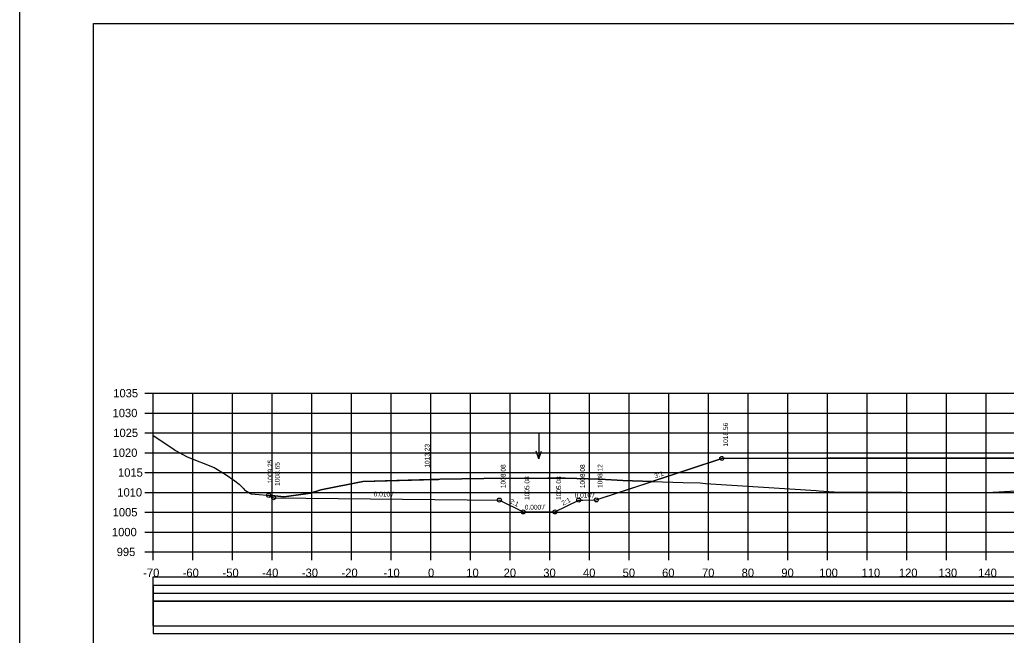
# Model space of a CAD drawing. Extents: x 1370565 to 1374448, y 301010 to 304637.
# Drawn here: x 1373947.9 to 1374196.6, y 301573 to 301728.1 of the extents above; entities that cross this region are included whole.
import ezdxf

# ---------------------------------------------------------------- set-up
doc = ezdxf.new("R2010")
doc.units = 0
for name, color, linetype in [('Default', 7, 'Continuous'), ('R_Axis', 7, 'Continuous'), ('R_Axis Annot', 7, 'Continuous'), ('R_Border', 7, 'Continuous'), ('R_Contours', 7, 'Continuous'), ('R_Drive', 7, 'Continuous'), ('R_Exist Surface', 7, 'Continuous'), ('R_Fin Surface', 7, 'Continuous'), ('R_Grid', 7, 'Continuous'), ('R_No Plot', 7, 'Continuous'), ('R_Water Annot', 7, 'Continuous'), ('R_Xsect Elev', 7, 'Continuous'), ('R_Xsect Slope', 7, 'Continuous')]:
    doc.layers.add(name, color=color, linetype=linetype)

msp = doc.modelspace()

# ---------------------------------------------------------------- linework, layer by layer
at = {"layer": 'Default'}
for points in [[(1373981.44, 301583.58), (1374421.61, 301583.58), (1374421.61, 301587.57), (1373981.44, 301587.57)], [(1373981.44, 301575.36), (1374421.61, 301575.36), (1374421.61, 301583.5), (1373981.44, 301583.5)]]:
    msp.add_lwpolyline(points, close=True, dxfattribs=at)
at = {"layer": 'R_Axis'}
for p, q in [((1373979.42, 301633.96), (1373981.52, 301633.96)), ((1373981.52, 301593.96), (1373981.52, 301633.96)), ((1373979.42, 301628.96), (1373981.52, 301628.96)), ((1373979.42, 301623.96), (1373981.52, 301623.96)), ((1373979.42, 301618.96), (1373981.52, 301618.96)), ((1373979.42, 301613.96), (1373981.52, 301613.96)), ((1373979.42, 301608.96), (1373981.52, 301608.96)), ((1373979.42, 301603.96), (1373981.52, 301603.96)), ((1373979.42, 301598.96), (1373981.52, 301598.96)), ((1373979.42, 301593.96), (1373981.52, 301593.96)), ((1373981.52, 301593.96), (1374421.52, 301593.96)), ((1373981.52, 301591.86), (1373981.52, 301593.96)), ((1373991.52, 301591.86), (1373991.52, 301593.96)), ((1374001.52, 301591.86), (1374001.52, 301593.96)), ((1374011.52, 301591.86), (1374011.52, 301593.96)), ((1374021.52, 301591.86), (1374021.52, 301593.96)), ((1374031.52, 301591.86), (1374031.52, 301593.96)), ((1374041.52, 301591.86), (1374041.52, 301593.96)), ((1374051.52, 301591.86), (1374051.52, 301593.96)), ((1374061.52, 301591.86), (1374061.52, 301593.96)), ((1374071.52, 301591.86), (1374071.52, 301593.96)), ((1374081.52, 301591.86), (1374081.52, 301593.96)), ((1374091.52, 301591.86), (1374091.52, 301593.96)), ((1374101.52, 301591.86), (1374101.52, 301593.96)), ((1374111.52, 301591.86), (1374111.52, 301593.96)), ((1374121.52, 301591.86), (1374121.52, 301593.96)), ((1374131.52, 301591.86), (1374131.52, 301593.96)), ((1374141.52, 301591.86), (1374141.52, 301593.96)), ((1374151.52, 301591.86), (1374151.52, 301593.96)), ((1374161.52, 301591.86), (1374161.52, 301593.96)), ((1374171.52, 301591.86), (1374171.52, 301593.96)), ((1374181.52, 301591.86), (1374181.52, 301593.96)), ((1374191.52, 301591.86), (1374191.52, 301593.96))]:
    msp.add_line(p, q, dxfattribs=at)
at = {"layer": 'R_Border'}
for p, q in [((1373966.52, 301727.15), (1374440.79, 301727.15)), ((1373966.52, 301418.96), (1373966.52, 301727.15)), ((1374195.3, 301726.76), (1374195.3, 301726.76)), ((1374195.3, 301726.76), (1374195.3, 301726.76))]:
    msp.add_line(p, q, dxfattribs=at)
at = {"layer": 'R_Contours'}
msp.add_line((1374107.33, 301611.72), (1374099.93, 301611.98), dxfattribs=at)
for points in [[(1374357.82, 301617.75), (1374352.3, 301617.75), (1374323.59, 301617.72), (1374316.64, 301617.71), (1374313.43, 301617.71), (1374312.94, 301617.71), (1374308.35, 301617.7), (1374305.89, 301617.7), (1374302.51, 301617.7), (1374267.71, 301617.66), (1374265.43, 301617.66), (1374255.43, 301617.65), (1374255.15, 301617.65), (1374242.59, 301617.64), (1374226.41, 301617.62), (1374217.08, 301617.61), (1374209.87, 301617.61), (1374187.8, 301617.58), (1374183.39, 301617.58), (1374156.91, 301617.55), (1374154.16, 301617.55), (1374151.29, 301617.55), (1374124.9, 301617.52), (1374107.34, 301611.73)], [(1374099.93, 301611.98), (1374094.11, 301612.27), (1374085.4, 301612.52), (1374084.01, 301612.56), (1374081.04, 301612.56), (1374064.94, 301612.45), (1374053.84, 301612.25), (1374053.48, 301612.24), (1374052.82, 301612.22), (1374051.52, 301612.18), (1374034.4, 301611.67), (1374023.84, 301609.6), (1374021.19, 301608.76), (1374015.73, 301608.03), (1374014.5, 301607.87), (1374012.19, 301608.07), (1374010.67, 301608.21)], [(1374010.67, 301608.21), (1374011.89, 301607.6), (1374068.83, 301607.03), (1374074.83, 301604.03), (1374082.83, 301604.03), (1374088.83, 301607.03), (1374089.83, 301607.04), (1374093.25, 301607.08), (1374107.33, 301611.72)], [(1374107.34, 301611.73), (1374107.34, 301611.72)], [(1374107.34, 301611.72), (1374115.16, 301611.48), (1374119.42, 301611.34), (1374120.77, 301611.23), (1374148.71, 301609.46), (1374149.46, 301609.38), (1374150.59, 301609.25), (1374153.21, 301609.13), (1374170.37, 301609.05), (1374191.74, 301608.89), (1374223.01, 301610.7)]]:
    msp.add_lwpolyline(points, dxfattribs=at)
at = {"layer": 'R_Drive'}
for points in [[(1373981.52, 301581.52), (1374421.73, 301581.52), (1374421.73, 301585.51), (1373981.52, 301585.51)], [(1373981.52, 301573.38), (1374421.73, 301573.38), (1374421.73, 301581.52), (1373981.52, 301581.52)]]:
    msp.add_lwpolyline(points, close=True, dxfattribs=at)
at = {"layer": 'R_Exist Surface'}
msp.add_lwpolyline([(1373981.52, 301623.33), (1373986.52, 301620.01), (1373987.17, 301619.55), (1373990.1, 301617.88), (1373996.9, 301615.23), (1373999.69, 301613.59), (1374002.17, 301611.9), (1374003.24, 301611.04), (1374004.39, 301609.83), (1374004.61, 301609.57), (1374004.8, 301609.47), (1374006.08, 301608.65), (1374006.29, 301608.63), (1374012.19, 301608.07), (1374014.5, 301607.87), (1374015.73, 301608.03), (1374021.19, 301608.76), (1374023.84, 301609.6), (1374034.4, 301611.67), (1374052.82, 301612.22), (1374053.48, 301612.24), (1374053.84, 301612.25), (1374064.94, 301612.45), (1374081.04, 301612.56), (1374084.01, 301612.56), (1374085.4, 301612.52), (1374094.11, 301612.27), (1374099.93, 301611.98), (1374107.34, 301611.72), (1374115.16, 301611.48), (1374119.42, 301611.34), (1374120.77, 301611.23), (1374148.71, 301609.46), (1374149.46, 301609.38), (1374150.59, 301609.25), (1374153.21, 301609.13), (1374170.37, 301609.05), (1374191.74, 301608.89), (1374223.01, 301610.7)], dxfattribs=at)
at = {"layer": 'R_Fin Surface'}
msp.add_lwpolyline([(1374010.67, 301608.21), (1374011.89, 301607.6), (1374068.83, 301607.03), (1374074.83, 301604.03), (1374082.83, 301604.03), (1374088.83, 301607.03), (1374089.83, 301607.04), (1374093.25, 301607.08), (1374124.9, 301617.52), (1374151.29, 301617.55), (1374154.16, 301617.55), (1374156.91, 301617.55), (1374183.39, 301617.58), (1374187.8, 301617.58), (1374209.87, 301617.61)], dxfattribs=at)
at = {"layer": 'R_Grid'}
for p, q in [((1373981.52, 301633.96), (1374421.52, 301633.96)), ((1373981.52, 301593.96), (1373981.52, 301633.96)), ((1373991.52, 301593.96), (1373991.52, 301633.96)), ((1374001.52, 301593.96), (1374001.52, 301633.96)), ((1374011.52, 301593.96), (1374011.52, 301633.96)), ((1374021.52, 301593.96), (1374021.52, 301633.96)), ((1374031.52, 301593.96), (1374031.52, 301633.96)), ((1374041.52, 301593.96), (1374041.52, 301633.96)), ((1374051.52, 301593.96), (1374051.52, 301633.96)), ((1374061.52, 301593.96), (1374061.52, 301633.96)), ((1374071.52, 301593.96), (1374071.52, 301633.96)), ((1374081.52, 301593.96), (1374081.52, 301633.96)), ((1374091.52, 301593.96), (1374091.52, 301633.96)), ((1374101.52, 301593.96), (1374101.52, 301633.96)), ((1374111.52, 301593.96), (1374111.52, 301633.96)), ((1374121.52, 301593.96), (1374121.52, 301633.96)), ((1374131.52, 301593.96), (1374131.52, 301633.96)), ((1374141.52, 301593.96), (1374141.52, 301633.96)), ((1374151.52, 301593.96), (1374151.52, 301633.96)), ((1374161.52, 301593.96), (1374161.52, 301633.96)), ((1374171.52, 301593.96), (1374171.52, 301633.96)), ((1374181.52, 301593.96), (1374181.52, 301633.96)), ((1374191.52, 301593.96), (1374191.52, 301633.96)), ((1373981.52, 301628.96), (1374421.52, 301628.96)), ((1373981.52, 301623.96), (1374421.52, 301623.96)), ((1373981.52, 301618.96), (1374421.52, 301618.96)), ((1373981.52, 301613.96), (1374421.52, 301613.96)), ((1373981.52, 301608.96), (1374421.52, 301608.96)), ((1373981.52, 301603.96), (1374421.52, 301603.96)), ((1373981.52, 301598.96), (1374421.52, 301598.96)), ((1373981.52, 301593.96), (1374421.52, 301593.96))]:
    msp.add_line(p, q, dxfattribs=at)
at = {"layer": 'R_No Plot'}
for points in [[(1373947.91, 301732.99), (1374447.92, 301732.99), (1374447.92, 301412.98), (1373947.91, 301412.98)], [(1374317.4, 301727.15), (1374346.83, 301727.15), (1374346.83, 301712.33), (1374371, 301712.33), (1374405.8, 301712.33), (1374405.98, 301670.09), (1374440.79, 301670.09), (1374440.79, 301418.96), (1373966.52, 301418.96), (1373966.52, 301727.15)]]:
    msp.add_lwpolyline(points, close=True, dxfattribs=at)
for centre in [(1374124.9, 301617.52), (1374010.67, 301608.21), (1374011.89, 301607.6), (1374068.83, 301607.03), (1374088.83, 301607.03), (1374093.25, 301607.08), (1374074.83, 301604.03), (1374082.83, 301604.03)]:
    msp.add_circle(centre, 0.5, dxfattribs=at)
at = {"layer": 'R_Water Annot'}
for p, q in [((1374078.77, 301623.69), (1374078.77, 301617.41)), ((1374078.77, 301617.41), (1374078.07, 301619.33)), ((1374078.77, 301617.41), (1374079.47, 301619.33))]:
    msp.add_line(p, q, dxfattribs=at)
at = {"layer": 'R_Xsect Elev'}
msp.add_line((1374051.52, 301612.18), (1374051.52, 301622.18), dxfattribs=at)

# ---------------------------------------------------------------- texts
at = {"layer": 'R_Axis Annot'}
for s, p in [('1035', (1373971.5, 301632.91)), ('1030', (1373971.32, 301627.91)), ('1025', (1373971.5, 301622.91)), ('1020', (1373971.32, 301617.91)), ('1015', (1373972.69, 301612.91)), ('1010', (1373972.51, 301607.91)), ('1005', (1373971.34, 301602.91)), ('1000', (1373971.16, 301597.91)), ('995', (1373972.36, 301592.91)), ('-70', (1373979.04, 301587.66)), ('-60', (1373988.99, 301587.66)), ('-50', (1373999.04, 301587.66)), ('-40', (1374009.04, 301587.66)), ('-30', (1374019.04, 301587.66)), ('-20', (1374029.04, 301587.66)), ('-10', (1374039.63, 301587.66)), ('0', (1374050.84, 301587.66)), ('10', (1374060.49, 301587.66)), ('20', (1374069.9, 301587.66)), ('30', (1374079.9, 301587.66)), ('40', (1374089.9, 301587.66)), ('50', (1374099.9, 301587.66)), ('60', (1374109.85, 301587.66)), ('70', (1374119.9, 301587.66)), ('80', (1374129.9, 301587.66)), ('90', (1374139.9, 301587.66)), ('100', (1374149.47, 301587.66)), ('110', (1374160.14, 301587.66)), ('120', (1374169.55, 301587.66)), ('130', (1374179.55, 301587.66)), ('140', (1374189.55, 301587.66))]:
    msp.add_text(s, height=2.1, dxfattribs=at).set_placement(p)
at = {"layer": 'R_Xsect Elev'}
for s, p in [('1018.56', (1374126.45, 301620.52)), ('1013.23', (1374051.22, 301615.18)), ('1009.25', (1374011.63, 301611.21)), ('1008.65', (1374013.44, 301610.6)), ('1008.08', (1374070.38, 301610.03)), ('1008.08', (1374090.38, 301610.03)), ('1008.12', (1374094.8, 301610.08)), ('1005.08', (1374076.38, 301607.03)), ('1005.08', (1374084.38, 301607.03))]:
    msp.add_text(s, height=1.2, rotation=90, dxfattribs=at).set_placement(p)
at = {"layer": 'R_Xsect Slope'}
for s, rotation, p in [('3:1', 18.2629, (1374108.13, 301612.51)), ("0.010'/'", 359.4271, (1374037.14, 301607.95)), ("0.010'/'", 0.5729, (1374087.81, 301607.62)), ('2:1', 333.4349, (1374071.31, 301606.35)), ('2:1', 26.5651, (1374084.86, 301605.61)), ("0.000'/'", 360, (1374075.22, 301604.63))]:
    msp.add_text(s, height=1.2, rotation=rotation, dxfattribs=at).set_placement(p)

doc.saveas('drawing.dxf')
